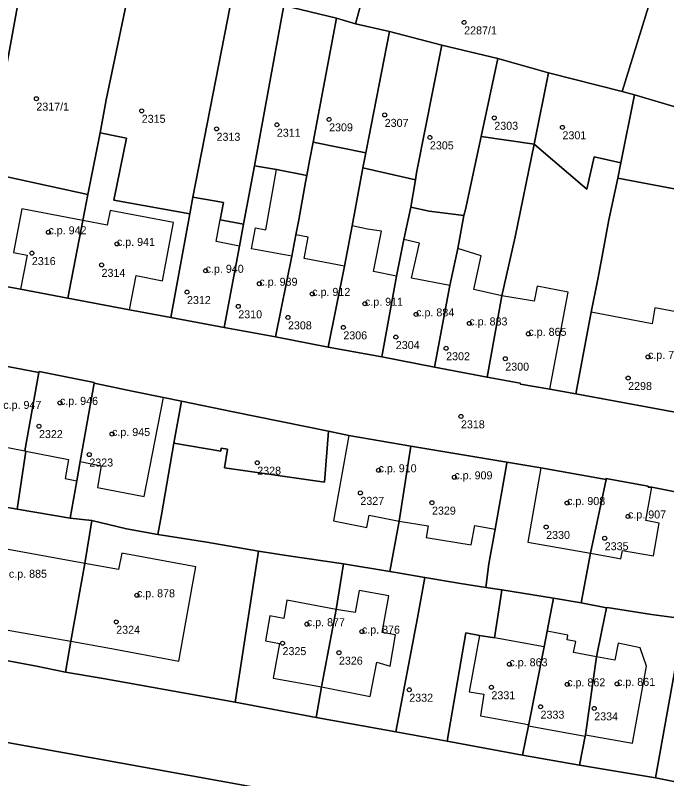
# Model space of a CAD drawing. Extents: x -878211 to -870363, y -1058464 to -1052522.
# Drawn here: x -874443.1 to -874361.7, y -1055380.5 to -1055285.1 of the extents above; entities that cross this region are included whole.
import ezdxf

# ---------------------------------------------------------------- set-up
doc = ezdxf.new("R2010")
doc.units = 0
for name, color, linetype in [('Vrstva 50', 7, 'Continuous'), ('Vrstva 51', 7, 'Continuous'), ('Vrstva 52', 7, 'Continuous')]:
    doc.layers.add(name, color=color, linetype=linetype)

msp = doc.modelspace()

# ---------------------------------------------------------------- linework, layer by layer
at = {"layer": 'Vrstva 50'}
for centre in [(-874386.99, -1055285.95994), (-874440.46, -1055295.48994), (-874427.29, -1055297.00994), (-874396.92, -1055297.51994), (-874410.4, -1055298.74994), (-874403.87, -1055298.07994), (-874383.22, -1055297.87994), (-874417.94, -1055299.25994), (-874374.7, -1055299.06994), (-874391.27, -1055300.32994), (-874438.95, -1055312.17994), (-874430.39, -1055313.62994), (-874441.02, -1055314.78994), (-874432.31, -1055316.25994), (-874419.3, -1055316.98994), (-874412.58, -1055318.60994), (-874421.63, -1055319.65994), (-874405.98, -1055319.87994), (-874415.22, -1055321.43994), (-874399.39, -1055321.10994), (-874392.99, -1055322.43994), (-874409.01, -1055322.81994), (-874386.34, -1055323.56994), (-874402.09, -1055324.06994), (-874395.53, -1055325.27994), (-874378.96, -1055324.86994), (-874389.24, -1055326.67994), (-874381.85, -1055327.97994), (-874364.01, -1055327.74994), (-874366.49, -1055330.39994), (-874437.51, -1055333.49994), (-874387.39, -1055335.18994), (-874440.13, -1055336.40994), (-874431, -1055337.38994), (-874433.84, -1055339.95994), (-874412.85, -1055340.97994), (-874397.69, -1055341.91994), (-874388.21, -1055342.79994), (-874399.96, -1055344.74994), (-874391.01, -1055345.96994), (-874374.12, -1055346.00994), (-874366.51, -1055347.68994), (-874376.74, -1055349.00994), (-874369.42, -1055350.41994), (-874427.89, -1055357.53994), (-874430.48, -1055360.85994), (-874406.65, -1055361.14994), (-874399.77, -1055362.07994), (-874409.69, -1055363.52994), (-874402.64, -1055364.71994), (-874381.33, -1055366.15994), (-874393.85, -1055369.34994), (-874383.58, -1055369.03994), (-874374.11, -1055368.66994), (-874367.88, -1055368.60994), (-874377.44, -1055371.46994), (-874370.73, -1055371.67994)]:
    msp.add_circle(centre, 0.25, dxfattribs=at)
at = {"layer": 'Vrstva 51'}
for points in [[(-874446.64, -1055304.72), (-874441.33, -1055275.63), (-874440.45, -1055270.79), (-874439.89, -1055267.45), (-874439.18, -1055263.49), (-874438.47, -1055258.98), (-874436.91, -1055250.34), (-874435.85, -1055244.23), (-874435.21, -1055240.71), (-874434.55, -1055237.12), (-874444.26, -1055235)], [(-874316.23, -1055342.94), (-874324.15, -1055341.54), (-874327.95, -1055340.78), (-874333.14, -1055339.76), (-874337.42, -1055338.89), (-874344.53, -1055337.6), (-874351.55, -1055336.3), (-874358.17, -1055335.13), (-874373.02, -1055332.37), (-874376.26, -1055331.8), (-874379.96, -1055331.15), (-874379.97, -1055331.03), (-874384.13, -1055330.28), (-874390.68, -1055329.03), (-874397.26, -1055327.76), (-874404, -1055326.52), (-874410.57, -1055325.26), (-874416.99, -1055324.06), (-874423.66, -1055322.82), (-874428.83, -1055321.85), (-874436.51, -1055320.42), (-874442.44, -1055319.3), (-874449.08, -1055318.08)], [(-874446.94, -1055328.4), (-874440.14, -1055329.71), (-874440.12, -1055329.57), (-874433.23, -1055330.93), (-874433.22, -1055331.05), (-874428.27, -1055332.07), (-874424.56, -1055332.83), (-874422.33, -1055333.29), (-874415.88, -1055334.62), (-874403.96, -1055337.05), (-874401.41, -1055337.57), (-874393.67, -1055338.89), (-874381.64, -1055340.92), (-874377.42, -1055341.62), (-874369.26, -1055343.08), (-874369.27, -1055342.96), (-874363.98, -1055343.9), (-874363.97, -1055344.01), (-874363.54, -1055344.04), (-874357.65, -1055345.2)], [(-874453.37, -1055374.26), (-874271.79, -1055407.11), (-874269.78, -1055407.49), (-874265.41, -1055408.29), (-874268.56, -1055397.77), (-874273.15, -1055396.91), (-874295.34, -1055392.74), (-874307.12, -1055390.52), (-874319.98, -1055388.27), (-874332.23, -1055386.09), (-874345.97, -1055383.64), (-874352.81, -1055382.38), (-874363.09, -1055380.34), (-874372.57, -1055378.77), (-874379.68, -1055377.5), (-874389.11, -1055375.76), (-874395.51, -1055374.59), (-874405.48, -1055372.81), (-874415.63, -1055370.9), (-874432.09, -1055367.93), (-874436.83, -1055367.14), (-874440.46, -1055366.4), (-874457.59, -1055363.21)], [(-874336.41, -1055583.76), (-874332.41, -1055560.07), (-874321.91, -1055522.71), (-874293.96, -1055526.29), (-874291.72, -1055514.82), (-874297.66, -1055513.73), (-874296.13, -1055505.85), (-874295.66, -1055502.83), (-874295.41, -1055502.33), (-874294.71, -1055498.28), (-874291.48, -1055481.61), (-874289.94, -1055472.27), (-874291.12, -1055472.08), (-874288.64, -1055457.93), (-874287.68, -1055451.99), (-874280.31, -1055453.47), (-874271.79, -1055407.11), (-874453.37, -1055374.26)]]:
    msp.add_lwpolyline(points, dxfattribs=at)
for points in [[(-874441.33, -1055275.63), (-874440.15, -1055275.9), (-874433.75, -1055277.37), (-874428.29, -1055279.1), (-874415.91, -1055282.16), (-874409.53, -1055283.86), (-874402.93, -1055285.44), (-874400.56, -1055286.12), (-874397.05, -1055273.25), (-874403.6, -1055271.96), (-874409.63, -1055270.49), (-874419.52, -1055268), (-874439.18, -1055263.49), (-874439.89, -1055267.45), (-874440.45, -1055270.79)], [(-874396.31, -1055287.08), (-874389.77, -1055288.79), (-874382.8, -1055290.48), (-874376.44, -1055292.24), (-874367.23, -1055294.6), (-874363.42, -1055282.16), (-874371.49, -1055279.81), (-874377.78, -1055278.31), (-874387.31, -1055275.67), (-874397.05, -1055273.25), (-874400.56, -1055286.12)], [(-874441.33, -1055275.63), (-874446.64, -1055304.72), (-874434.02, -1055307.45), (-874432.48, -1055299.76), (-874431.72, -1055295.62), (-874428.29, -1055279.1), (-874433.75, -1055277.37), (-874440.15, -1055275.9)], [(-874431.72, -1055295.62), (-874432.48, -1055299.76), (-874430.22, -1055300.22), (-874429.19, -1055300.43), (-874430.76, -1055308.15), (-874421.28, -1055309.89), (-874420.89, -1055307.8), (-874415.91, -1055282.16), (-874428.29, -1055279.1)], [(-874420.89, -1055307.8), (-874418.25, -1055308.25), (-874417.08, -1055308.47), (-874417.49, -1055310.64), (-874414.56, -1055311.17), (-874413.21, -1055303.88), (-874409.53, -1055283.86), (-874415.91, -1055282.16)], [(-874349.23, -1055285.88), (-874361.52, -1055282.7), (-874363.42, -1055282.16), (-874367.23, -1055294.6), (-874365.71, -1055295.01), (-874344.76, -1055301.19), (-874337.65, -1055303.25), (-874334.06, -1055304.19), (-874331.84, -1055298.48), (-874330.97, -1055291.33), (-874336.88, -1055289.5)], [(-874413.21, -1055303.88), (-874410.43, -1055304.33), (-874406.65, -1055305.1), (-874406.31, -1055303.27), (-874405.86, -1055300.9), (-874402.93, -1055285.44), (-874409.53, -1055283.86)], [(-874405.86, -1055300.9), (-874399.28, -1055302.26), (-874396.31, -1055287.08), (-874400.56, -1055286.12), (-874402.93, -1055285.44)], [(-874399.64, -1055304.12), (-874397.64, -1055304.58), (-874393.08, -1055305.63), (-874392.93, -1055304.73), (-874389.77, -1055288.79), (-874396.31, -1055287.08), (-874399.28, -1055302.26)], [(-874393.65, -1055309.04), (-874391.37, -1055309.56), (-874387.01, -1055310.08), (-874386.83, -1055309.34), (-874384.88, -1055300.2), (-874382.8, -1055290.48), (-874389.77, -1055288.79), (-874392.93, -1055304.73), (-874393.08, -1055305.63)], [(-874384.88, -1055300.2), (-874378.25, -1055301.16), (-874376.44, -1055292.24), (-874382.8, -1055290.48)], [(-874378.25, -1055301.16), (-874371.67, -1055306.8), (-874370.73, -1055302.74), (-874367.4, -1055303.5), (-874365.71, -1055295.01), (-874367.23, -1055294.6), (-874376.44, -1055292.24)], [(-874365.71, -1055295.01), (-874367.4, -1055303.5), (-874367.8, -1055305.4), (-874354.8, -1055307.86), (-874351.23, -1055308.5), (-874346.35, -1055309.46), (-874344.87, -1055301.86), (-874344.76, -1055301.19)], [(-874429.19, -1055300.43), (-874430.22, -1055300.22), (-874432.48, -1055299.76), (-874434.02, -1055307.45), (-874434.66, -1055310.7), (-874436.51, -1055320.42), (-874428.83, -1055321.85), (-874423.66, -1055322.82), (-874421.28, -1055309.89), (-874430.76, -1055308.15)], [(-874384.13, -1055330.28), (-874382.28, -1055320.12), (-874380.61, -1055312.75), (-874378.25, -1055301.16), (-874384.88, -1055300.2), (-874386.83, -1055309.34), (-874387.01, -1055310.08), (-874387.79, -1055314.19), (-874388.78, -1055318.84), (-874390.68, -1055329.03)], [(-874404, -1055326.52), (-874401.94, -1055316.42), (-874401, -1055311.39), (-874399.64, -1055304.12), (-874399.28, -1055302.26), (-874405.86, -1055300.9), (-874406.31, -1055303.27), (-874406.65, -1055305.1), (-874406.8, -1055305.9), (-874407.67, -1055310.64), (-874408.02, -1055312.51), (-874408.51, -1055315.18), (-874410.57, -1055325.26)], [(-874382.28, -1055320.12), (-874384.13, -1055330.28), (-874379.97, -1055331.03), (-874379.96, -1055331.15), (-874376.26, -1055331.8), (-874373.02, -1055332.37), (-874371.11, -1055322.16), (-874370.3, -1055318.04), (-874369.75, -1055315.18), (-874368.91, -1055310.64), (-874367.8, -1055305.4), (-874367.4, -1055303.5), (-874370.73, -1055302.74), (-874371.67, -1055306.8), (-874378.25, -1055301.16), (-874380.61, -1055312.75)], [(-874416.99, -1055324.06), (-874410.57, -1055325.26), (-874408.51, -1055315.18), (-874408.02, -1055312.51), (-874407.67, -1055310.64), (-874406.8, -1055305.9), (-874406.65, -1055305.1), (-874410.43, -1055304.33), (-874413.21, -1055303.88), (-874414.56, -1055311.17), (-874415.07, -1055313.9)], [(-874401, -1055311.39), (-874401.94, -1055316.42), (-874404, -1055326.52), (-874397.26, -1055327.76), (-874395.43, -1055317.67), (-874394.52, -1055313.08), (-874393.65, -1055309.04), (-874393.08, -1055305.63), (-874397.64, -1055304.58), (-874399.64, -1055304.12)], [(-874449.08, -1055318.08), (-874442.44, -1055319.3), (-874436.51, -1055320.42), (-874434.66, -1055310.7), (-874434.02, -1055307.45), (-874446.64, -1055304.72)], [(-874346.35, -1055309.46), (-874351.23, -1055308.5), (-874354.8, -1055307.86), (-874367.8, -1055305.4), (-874368.91, -1055310.64), (-874369.75, -1055315.18), (-874370.3, -1055318.04), (-874371.11, -1055322.16), (-874373.02, -1055332.37), (-874358.17, -1055335.13), (-874351.55, -1055336.3), (-874349.62, -1055326.21), (-874349.34, -1055324.61), (-874348.9, -1055322.16), (-874348.37, -1055319.19)], [(-874417.49, -1055310.64), (-874417.08, -1055308.47), (-874418.25, -1055308.25), (-874420.89, -1055307.8), (-874421.28, -1055309.89), (-874423.66, -1055322.82), (-874416.99, -1055324.06), (-874415.07, -1055313.9), (-874414.56, -1055311.17)], [(-874394.52, -1055313.08), (-874395.43, -1055317.67), (-874397.26, -1055327.76), (-874390.68, -1055329.03), (-874388.78, -1055318.84), (-874387.79, -1055314.19), (-874387.01, -1055310.08), (-874391.37, -1055309.56), (-874393.65, -1055309.04)], [(-874441.88, -1055339.49), (-874440.14, -1055329.71), (-874446.94, -1055328.4), (-874451.02, -1055327.76), (-874453.58, -1055341.28), (-874454.28, -1055344.9), (-874446.63, -1055346.13), (-874442.87, -1055346.79), (-874441.76, -1055339.51)], [(-874434.97, -1055340.82), (-874433.22, -1055331.05), (-874433.23, -1055330.93), (-874440.12, -1055329.57), (-874440.14, -1055329.71), (-874441.88, -1055339.49), (-874441.76, -1055339.51), (-874442.87, -1055346.79), (-874436.24, -1055347.92), (-874435.4, -1055343.22)], [(-874425.26, -1055349.95), (-874424.83, -1055347.49), (-874423.27, -1055338.55), (-874422.33, -1055333.29), (-874424.56, -1055332.83), (-874428.27, -1055332.07), (-874433.22, -1055331.05), (-874434.97, -1055340.82), (-874435.4, -1055343.22), (-874436.24, -1055347.92), (-874433.51, -1055348.18), (-874429.21, -1055349.22)], [(-874423.27, -1055338.55), (-874417.42, -1055339.55), (-874417.35, -1055339.16), (-874416.58, -1055339.27), (-874416.95, -1055341.6), (-874404.43, -1055343.4), (-874403.96, -1055337.05), (-874415.88, -1055334.62), (-874422.33, -1055333.29)], [(-874395.12, -1055348.26), (-874393.67, -1055338.89), (-874401.41, -1055337.57), (-874403.96, -1055337.05), (-874404.43, -1055343.4), (-874416.95, -1055341.6), (-874416.58, -1055339.27), (-874417.35, -1055339.16), (-874417.42, -1055339.55), (-874423.27, -1055338.55), (-874424.83, -1055347.49), (-874425.26, -1055349.95), (-874419.15, -1055350.9), (-874412.7, -1055352.03), (-874408.94, -1055352.59), (-874402.08, -1055353.62), (-874396.28, -1055354.58)], [(-874381.64, -1055340.92), (-874393.67, -1055338.89), (-874395.12, -1055348.26), (-874396.28, -1055354.58), (-874395.27, -1055354.75), (-874391.89, -1055355.32), (-874387.43, -1055356.06), (-874384.28, -1055356.56), (-874383.89, -1055353.59), (-874383.1, -1055349.28), (-874381.66, -1055341.05)], [(-874371.21, -1055352.29), (-874369.26, -1055343.08), (-874377.42, -1055341.62), (-874381.64, -1055340.92), (-874381.66, -1055341.05), (-874383.1, -1055349.28), (-874383.89, -1055353.59), (-874384.28, -1055356.56), (-874382.3, -1055356.86), (-874375.83, -1055357.89), (-874372.36, -1055358.48)], [(-874359.51, -1055355.82), (-874357.65, -1055345.2), (-874363.54, -1055344.04), (-874363.97, -1055344.01), (-874363.98, -1055343.9), (-874369.27, -1055342.96), (-874369.26, -1055343.08), (-874371.21, -1055352.29), (-874372.36, -1055358.48), (-874369.2, -1055359.09), (-874369.1, -1055359.06), (-874363.57, -1055359.93), (-874362.96, -1055360.04), (-874360.44, -1055360.34)], [(-874436.83, -1055367.14), (-874436.13, -1055363.28), (-874434.42, -1055353.56), (-874433.51, -1055348.18), (-874436.24, -1055347.92), (-874442.87, -1055346.79), (-874446.63, -1055346.13), (-874454.28, -1055344.9), (-874454.91, -1055348.4), (-874457.59, -1055363.21), (-874440.46, -1055366.4)], [(-874415.63, -1055370.9), (-874413.51, -1055357.38), (-874412.7, -1055352.03), (-874419.15, -1055350.9), (-874425.26, -1055349.95), (-874429.21, -1055349.22), (-874433.51, -1055348.18), (-874434.42, -1055353.56), (-874436.13, -1055363.28), (-874436.83, -1055367.14), (-874432.09, -1055367.93)], [(-874402.08, -1055353.62), (-874408.94, -1055352.59), (-874412.7, -1055352.03), (-874413.51, -1055357.38), (-874415.63, -1055370.9), (-874405.48, -1055372.81), (-874404.82, -1055368.97), (-874402.97, -1055359.3)], [(-874391.89, -1055355.32), (-874395.27, -1055354.75), (-874396.28, -1055354.58), (-874402.08, -1055353.62), (-874402.97, -1055359.3), (-874404.82, -1055368.97), (-874405.48, -1055372.81), (-874395.51, -1055374.59), (-874392.84, -1055360.37)], [(-874395.51, -1055374.59), (-874389.11, -1055375.76), (-874386.79, -1055362.25), (-874385.07, -1055362.55), (-874383.2, -1055362.87), (-874382.59, -1055358.82), (-874382.3, -1055356.86), (-874384.28, -1055356.56), (-874387.43, -1055356.06), (-874391.89, -1055355.32), (-874392.84, -1055360.37)], [(-874385.07, -1055362.55), (-874386.79, -1055362.25), (-874389.11, -1055375.76), (-874379.68, -1055377.5), (-874378.95, -1055373.84), (-874376.97, -1055364), (-874376.6, -1055362.03), (-874375.83, -1055357.89), (-874382.3, -1055356.86), (-874382.59, -1055358.82), (-874383.2, -1055362.87)], [(-874369.78, -1055361.95), (-874369.2, -1055359.09), (-874372.36, -1055358.48), (-874375.83, -1055357.89), (-874376.6, -1055362.03), (-874376.97, -1055364), (-874378.95, -1055373.84), (-874379.68, -1055377.5), (-874372.57, -1055378.77), (-874371.88, -1055375.14), (-874371.84, -1055374.96), (-874370.44, -1055365.21)], [(-874360.46, -1055365.73), (-874359.55, -1055360.44), (-874360.44, -1055360.34), (-874362.96, -1055360.04), (-874363.57, -1055359.93), (-874369.1, -1055359.06), (-874369.2, -1055359.09), (-874369.78, -1055361.95), (-874370.44, -1055365.21), (-874371.84, -1055374.96), (-874371.88, -1055375.14), (-874372.57, -1055378.77), (-874363.09, -1055380.34)], [(-874349.34, -1055362.46), (-874352.53, -1055361.77), (-874354.8, -1055361.28), (-874357.54, -1055360.68), (-874359.55, -1055360.44), (-874360.46, -1055365.73), (-874363.09, -1055380.34), (-874352.81, -1055382.38), (-874352.14, -1055378.56), (-874350.28, -1055368.67), (-874349.82, -1055365.95), (-874349.69, -1055365.32)]]:
    msp.add_lwpolyline(points, close=True, dxfattribs=at)
at = {"layer": 'Vrstva 52'}
for points in [[(-874416.99, -1055324.06), (-874410.57, -1055325.26), (-874408.51, -1055315.18), (-874413.55, -1055314.25), (-874413.06, -1055311.62), (-874411.79, -1055311.86), (-874410.43, -1055304.33), (-874413.21, -1055303.88), (-874414.56, -1055311.17), (-874415.07, -1055313.9)], [(-874421.28, -1055309.89), (-874423.66, -1055322.82), (-874416.99, -1055324.06), (-874415.07, -1055313.9), (-874417.99, -1055313.34), (-874417.49, -1055310.64), (-874417.08, -1055308.47), (-874418.25, -1055308.25), (-874420.89, -1055307.8)], [(-874442.29, -1055309.26), (-874443.33, -1055314.71), (-874441.61, -1055315.04), (-874442.44, -1055319.3), (-874436.51, -1055320.42), (-874434.66, -1055310.7)], [(-874434.66, -1055310.7), (-874436.51, -1055320.42), (-874428.83, -1055321.85), (-874428, -1055317.6), (-874424.7, -1055318.23), (-874423.31, -1055310.96), (-874431.25, -1055309.46), (-874431.61, -1055311.29)], [(-874401.94, -1055316.42), (-874404, -1055326.52), (-874397.26, -1055327.76), (-874395.43, -1055317.67), (-874398.34, -1055317.1), (-874397.34, -1055312.05), (-874399.07, -1055311.78), (-874401, -1055311.39)], [(-874401.94, -1055316.42), (-874406.99, -1055315.46), (-874406.49, -1055312.79), (-874408.02, -1055312.51), (-874408.51, -1055315.18), (-874410.57, -1055325.26), (-874404, -1055326.52)], [(-874395.43, -1055317.67), (-874397.26, -1055327.76), (-874390.68, -1055329.03), (-874388.78, -1055318.84), (-874393.57, -1055317.9), (-874392.57, -1055313.53), (-874394.52, -1055313.08)], [(-874388.78, -1055318.84), (-874390.68, -1055329.03), (-874384.13, -1055330.28), (-874382.28, -1055320.12), (-874385.8, -1055319.32), (-874384.85, -1055315.14), (-874387.79, -1055314.19)], [(-874382.28, -1055320.12), (-874384.13, -1055330.28), (-874379.97, -1055331.03), (-874379.96, -1055331.15), (-874376.26, -1055331.8), (-874373.98, -1055319.68), (-874377.86, -1055318.9), (-874378.24, -1055320.8)], [(-874373.02, -1055332.37), (-874358.17, -1055335.13), (-874356.28, -1055324.94), (-874356.45, -1055324.9), (-874356.02, -1055322.94), (-874363.16, -1055321.64), (-874363.47, -1055323.61), (-874371.11, -1055322.16)], [(-874441.88, -1055339.49), (-874440.14, -1055329.71), (-874446.94, -1055328.4), (-874449.13, -1055339.91), (-874445.27, -1055340.72), (-874444.89, -1055338.9)], [(-874434.97, -1055340.82), (-874433.22, -1055331.05), (-874433.23, -1055330.93), (-874440.12, -1055329.57), (-874440.14, -1055329.71), (-874441.88, -1055339.49), (-874441.76, -1055339.51), (-874436.44, -1055340.56), (-874436.87, -1055342.96), (-874435.4, -1055343.22)], [(-874433.22, -1055331.05), (-874434.97, -1055340.82), (-874432.36, -1055341.38), (-874432.82, -1055344.07), (-874426.97, -1055345.21), (-874424.56, -1055332.83), (-874428.27, -1055332.07)], [(-874403.3, -1055348.24), (-874399.16, -1055349.05), (-874398.86, -1055347.53), (-874395.12, -1055348.26), (-874393.67, -1055338.89), (-874401.41, -1055337.57)], [(-874393.67, -1055338.89), (-874395.12, -1055348.26), (-874391.49, -1055348.85), (-874391.73, -1055350.33), (-874386.1, -1055351.25), (-874385.66, -1055348.82), (-874383.1, -1055349.28), (-874381.66, -1055341.05), (-874381.64, -1055340.92)], [(-874377.42, -1055341.62), (-874379.05, -1055350.91), (-874371.21, -1055352.29), (-874369.26, -1055343.08)], [(-874369.26, -1055343.08), (-874371.21, -1055352.29), (-874367.77, -1055352.9), (-874367.42, -1055352.97), (-874367.21, -1055351.95), (-874363.33, -1055352.6), (-874362.62, -1055348.52), (-874364.29, -1055348.21), (-874363.54, -1055344.04), (-874363.97, -1055344.01), (-874363.98, -1055343.9), (-874369.27, -1055342.96)], [(-874434.42, -1055353.56), (-874453.6, -1055350.06), (-874454.84, -1055356.78), (-874452.74, -1055357.21), (-874453.28, -1055360.27), (-874439.73, -1055362.64), (-874436.13, -1055363.28)], [(-874420.51, -1055354), (-874429.79, -1055352.28), (-874430.18, -1055354.33), (-874434.42, -1055353.56), (-874436.13, -1055363.28), (-874431.54, -1055364.12), (-874422.66, -1055365.79), (-874420.9, -1055356.02)], [(-874402.97, -1055359.3), (-874404.82, -1055368.97), (-874398.72, -1055370.17), (-874397.92, -1055365.91), (-874396.22, -1055366.38), (-874395.57, -1055362.49), (-874397.25, -1055362.18), (-874396.42, -1055357.62), (-874400.1, -1055356.96), (-874400.62, -1055359.69)], [(-874411.8, -1055363.23), (-874410.09, -1055363.56), (-874410.87, -1055367.88), (-874404.82, -1055368.97), (-874402.97, -1055359.3), (-874409.14, -1055358.16), (-874409.53, -1055360.45), (-874411.26, -1055360.12)], [(-874378.95, -1055373.84), (-874371.88, -1055375.14), (-874371.84, -1055374.96), (-874370.44, -1055365.21), (-874373.31, -1055364.67), (-874373.05, -1055363.3), (-874374.13, -1055363.1), (-874374.02, -1055362.51), (-874376.6, -1055362.03), (-874376.97, -1055364)], [(-874385.07, -1055362.55), (-874386.38, -1055369.59), (-874384.51, -1055369.89), (-874384.94, -1055372.62), (-874378.99, -1055373.67), (-874379.03, -1055373.82), (-874378.95, -1055373.84), (-874376.97, -1055364), (-874383.2, -1055362.87)], [(-874371.84, -1055374.96), (-874365.95, -1055376.03), (-874364.21, -1055366.38), (-874365.01, -1055364.12), (-874367.73, -1055363.54), (-874368.17, -1055365.63), (-874370.44, -1055365.21)]]:
    msp.add_lwpolyline(points, close=True, dxfattribs=at)

# ---------------------------------------------------------------- texts
at = {"layer": 'Vrstva 50'}
for s, p in [('2287/1', (-874386.99, -1055287.449)), ('2317/1', (-874440.46, -1055296.979)), ('2315', (-874427.29, -1055298.499)), ('2307', (-874396.92, -1055299.009)), ('2303', (-874383.22, -1055299.369)), ('2311', (-874410.4, -1055300.239)), ('2309', (-874403.87, -1055299.569)), ('2313', (-874417.94, -1055300.749)), ('2301', (-874374.7, -1055300.559)), ('2305', (-874391.27, -1055301.819)), ('c.p. 942', (-874438.95, -1055312.429)), ('c.p. 941', (-874430.39, -1055313.879)), ('2316', (-874441.02, -1055316.279)), ('c.p. 940', (-874419.3, -1055317.24)), ('2314', (-874432.31, -1055317.749)), ('c.p. 939', (-874412.58, -1055318.86)), ('c.p. 912', (-874405.98, -1055320.129)), ('2312', (-874421.63, -1055321.149)), ('c.p. 911', (-874399.39, -1055321.36)), ('2310', (-874415.22, -1055322.929)), ('c.p. 884', (-874392.99, -1055322.69)), ('2308', (-874409.01, -1055324.309)), ('c.p. 883', (-874386.34, -1055323.82)), ('c.p. 865', (-874378.96, -1055325.12)), ('2306', (-874402.09, -1055325.559)), ('2304', (-874395.53, -1055326.769)), ('2302', (-874389.24, -1055328.169)), ('c.p. 768', (-874364.01, -1055328)), ('2300', (-874381.85, -1055329.469)), ('2298', (-874366.49, -1055331.889)), ('c.p. 946', (-874437.51, -1055333.75)), ('c.p. 947', (-874444.59, -1055334.25)), ('2318', (-874387.39, -1055336.679)), ('c.p. 945', (-874431, -1055337.639)), ('2322', (-874440.13, -1055337.899)), ('2323', (-874433.84, -1055341.449)), ('2328', (-874412.85, -1055342.469)), ('c.p. 910', (-874397.69, -1055342.169)), ('c.p. 909', (-874388.21, -1055343.05)), ('2327', (-874399.96, -1055346.239)), ('c.p. 908', (-874374.12, -1055346.26)), ('2329', (-874391.01, -1055347.459)), ('c.p. 907', (-874366.51, -1055347.94)), ('2330', (-874376.74, -1055350.499)), ('2335', (-874369.42, -1055351.909)), ('c.p. 885', (-874443.89, -1055355.35)), ('c.p. 878', (-874427.89, -1055357.79)), ('c.p. 877', (-874406.65, -1055361.399)), ('2324', (-874430.48, -1055362.349)), ('c.p. 876', (-874399.77, -1055362.33)), ('2325', (-874409.69, -1055365.019)), ('2326', (-874402.64, -1055366.209)), ('c.p. 863', (-874381.33, -1055366.409)), ('c.p. 862', (-874374.11, -1055368.919)), ('c.p. 861', (-874367.88, -1055368.86)), ('2332', (-874393.85, -1055370.839)), ('2331', (-874383.58, -1055370.529)), ('2333', (-874377.44, -1055372.959)), ('2334', (-874370.73, -1055373.169))]:
    msp.add_text(s, height=0.999996, dxfattribs=at).set_placement(p)

doc.saveas('drawing.dxf')
